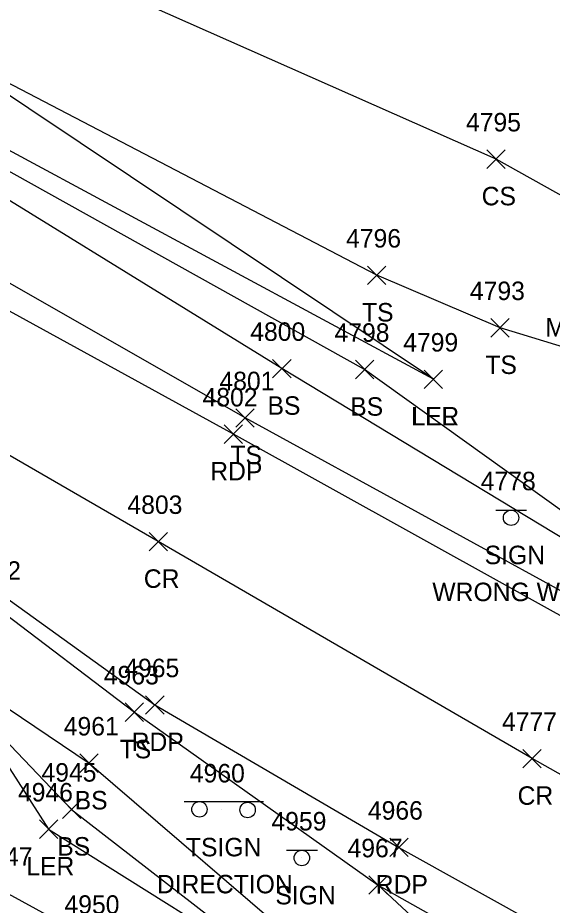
# Model space of a CAD drawing. Extents: x 1462089 to 1464015, y 730534 to 736144.
# Drawn here: x 1462462.9 to 1462520.7, y 731687.6 to 731783.6 of the extents above; entities that cross this region are included whole.
import ezdxf

# ---------------------------------------------------------------- set-up
doc = ezdxf.new("R2010")
doc.units = 0
for name, color, linetype in [('L_A', 7, 'Continuous'), ('L_C', 7, 'Continuous'), ('L_I', 7, 'Continuous'), ('L_TIC', 7, 'Continuous'), ('LARO', 7, 'Continuous'), ('LAWA', 7, 'Continuous'), ('LELB', 7, 'Continuous'), ('P_A', 7, 'Continuous'), ('P_I', 7, 'Continuous'), ('P_TIC', 7, 'Continuous'), ('PET', 7, 'Continuous'), ('PRC', 7, 'Continuous'), ('S_A', 7, 'Continuous'), ('S_C', 7, 'Continuous'), ('S_I', 7, 'Continuous'), ('SSGN', 7, 'Continuous')]:
    doc.layers.add(name, color=color, linetype=linetype)

msp = doc.modelspace()

# ---------------------------------------------------------------- linework, layer by layer
at = {"layer": 'L_TIC'}
for points in [[(1462513.667, 731767.347), (1462515.667, 731769.347)], [(1462515.667, 731767.347), (1462513.667, 731769.347)], [(1462500.746, 731754.776), (1462502.746, 731756.776)], [(1462502.746, 731754.776), (1462500.746, 731756.776)], [(1462514.094, 731749.097), (1462516.094, 731751.097)], [(1462516.094, 731749.097), (1462514.094, 731751.097)], [(1462490.48, 731744.682), (1462492.48, 731746.682)], [(1462492.48, 731744.682), (1462490.48, 731746.682)], [(1462499.438, 731744.58), (1462501.438, 731746.58)], [(1462501.438, 731744.58), (1462499.438, 731746.58)], [(1462506.883, 731743.526), (1462508.883, 731745.526)], [(1462508.883, 731743.526), (1462506.883, 731745.526)], [(1462506.883, 731743.526), (1462508.883, 731745.526)], [(1462508.883, 731743.526), (1462506.883, 731745.526)], [(1462486.495, 731739.341), (1462488.495, 731741.341)], [(1462488.495, 731739.341), (1462486.495, 731741.341)], [(1462474.515, 731707.509), (1462476.515, 731709.509)], [(1462476.515, 731707.509), (1462474.515, 731709.509)], [(1462469.607, 731701.978), (1462471.607, 731703.978)], [(1462471.607, 731701.978), (1462469.607, 731703.978)], [(1462467.72, 731696.986), (1462469.72, 731698.986)], [(1462469.72, 731696.986), (1462467.72, 731698.986)], [(1462465.227, 731694.84), (1462467.227, 731696.84)], [(1462467.227, 731694.84), (1462465.227, 731696.84)], [(1462500.897, 731688.799), (1462502.897, 731690.799)], [(1462502.897, 731688.799), (1462500.897, 731690.799)], [(1462500.897, 731688.799), (1462502.897, 731690.799)], [(1462502.897, 731688.799), (1462500.897, 731690.799)]]:
    msp.add_lwpolyline(points, dxfattribs=at)
at = {"layer": 'LARO'}
for points in [[(1462507.883, 731744.526), (1462450.311, 731775.549), (1462421.09, 731792.024), (1462383.147, 731817.281), (1462343.026, 731835.208), (1462330.229, 731836.787), (1462309.433, 731850.012), (1462291.708, 731856.717), (1462287.228, 731867.121), (1462273.226, 731873.688), (1462237.681, 731889.417), (1462235.77, 731893.242), (1462219.832, 731900.017)], [(1462507.883, 731744.526), (1462453.165, 731781.101), (1462424.336, 731796.043), (1462385.136, 731822.278)], [(1462346.484, 731772.245), (1462377.204, 731754.639), (1462387.4, 731743.258), (1462405.336, 731739.989), (1462422.595, 731728.101), (1462430.525, 731721.568), (1462436.62, 731722.191), (1462456.917, 731710.315), (1462466.227, 731695.84), (1462493.617, 731678.674), (1462505.155, 731669.137), (1462520.606, 731652.722), (1462532.459, 731644.31), (1462542.472, 731620.329), (1462550.678, 731609.71), (1462554.342, 731599.778), (1462565.778, 731588.089), (1462568.931, 731580.005), (1462570.713, 731566.112), (1462578.995, 731548.691), (1462583.025, 731541.222), (1462579.132, 731509.105)]]:
    msp.add_lwpolyline(points, dxfattribs=at)
at = {"layer": 'LAWA'}
msp.add_lwpolyline([(1462353.486, 731759.008), (1462368.091, 731753.052), (1462369.061, 731740.918), (1462384.402, 731732.963), (1462402.803, 731736.533), (1462419.775, 731723.669), (1462429.629, 731717.395), (1462437.688, 731715.11), (1462449.892, 731706.469), (1462461.801, 731688.892), (1462471.295, 731683.685), (1462488.007, 731676.157), (1462499.088, 731668.041), (1462511.531, 731650.799), (1462524.054, 731638.685), (1462541.013, 731619.326), (1462554.07, 731597.956), (1462563.813, 731586.287), (1462560.655, 731583.026), (1462552.367, 731581.915), (1462545.438, 731587.026), (1462537.068, 731601.683)], dxfattribs=at)
at = {"layer": 'LELB'}
for points in [[(1462569.373, 731706.836), (1462531.677, 731726.05), (1462524.25, 731728.513), (1462500.438, 731745.58), (1462450.22, 731773.53), (1462419.067, 731790.785), (1462380.711, 731813.21), (1462346.75, 731832.402), (1462330.229, 731836.787), (1462307.978, 731847.83), (1462291.708, 731856.717), (1462268.537, 731871.03), (1462237.681, 731889.417), (1462219.832, 731900.017)], [(1462613.389, 731679.505), (1462598.398, 731686.466), (1462567.895, 731701.604), (1462529.842, 731722.48), (1462491.48, 731745.682), (1462449.545, 731771.505), (1462417.875, 731788.806), (1462379.799, 731809.964), (1462344.574, 731829.112), (1462328.673, 731833.317), (1462305.701, 731845.218), (1462269.244, 731870.049), (1462218.826, 731891.548)], [(1462622.282, 731670.344), (1462611.597, 731673.466), (1462596.946, 731683.413), (1462565.157, 731698.96), (1462527.268, 731718.561), (1462487.495, 731740.341), (1462442.582, 731766.007), (1462413.525, 731781.645), (1462376.484, 731802.594), (1462341.982, 731823.057), (1462326.973, 731829.387), (1462303.274, 731841.823), (1462263.65, 731864.108), (1462214.584, 731889.972)], [(1462199.973, 731862.797), (1462226.522, 731848.633), (1462244.469, 731839.44), (1462279.961, 731820.277), (1462307.49, 731805.659), (1462330.44, 731793.577), (1462345.388, 731783.622), (1462390.349, 731759.437), (1462428.457, 731739.343), (1462460.592, 731719.83), (1462475.515, 731708.509), (1462501.897, 731689.799), (1462542.27, 731667.043), (1462570.627, 731642.981), (1462603.035, 731612.581), (1462606.866, 731588.462), (1462599.353, 731546.54), (1462591.287, 731500.049)], [(1462196.85, 731857.082), (1462222.521, 731842.68), (1462241.449, 731834.045), (1462277.078, 731814.636), (1462306.352, 731803.064), (1462327.991, 731787.746), (1462342.712, 731777.977), (1462385.977, 731753.494), (1462425.739, 731732.543), (1462438.297, 731724.765), (1462470.607, 731702.978), (1462495.486, 731681.644), (1462507.864, 731671.1)], [(1462668.473, 731803.868), (1462656.865, 731782.592), (1462655.498, 731767.846), (1462649.125, 731748.938), (1462650.965, 731740.522), (1462621.612, 731736.033), (1462598.03, 731743.567), (1462589.95, 731741.921), (1462565.508, 731743.381), (1462542.968, 731752.55), (1462514.667, 731768.347), (1462458.963, 731793.012)], [(1462654.346, 731747.3), (1462650.965, 731740.522), (1462643.338, 731714.062), (1462633.462, 731696.87), (1462607.502, 731713.567), (1462602.87, 731717.844), (1462590.973, 731719.946), (1462562.392, 731731.187), (1462539.589, 731742.632), (1462515.094, 731750.097), (1462501.746, 731755.776), (1462453.165, 731781.101)], [(1462456.917, 731710.315), (1462468.72, 731697.986), (1462493.617, 731678.674)], [(1462501.897, 731689.799), (1462536.038, 731658.093), (1462556.009, 731634.101), (1462578.427, 731594.254), (1462586.04, 731564.762), (1462589.678, 731543.502), (1462586.226, 731501.088), (1462585.38, 731483.091)]]:
    msp.add_lwpolyline(points, dxfattribs=at)
at = {"layer": 'P_TIC'}
for points in [[(1462485.234, 731737.583), (1462487.234, 731739.583)], [(1462487.234, 731737.583), (1462485.234, 731739.583)], [(1462477.101, 731725.956), (1462479.101, 731727.956)], [(1462479.101, 731725.956), (1462477.101, 731727.956)], [(1462476.729, 731708.286), (1462478.729, 731710.286)], [(1462478.729, 731708.286), (1462476.729, 731710.286)], [(1462517.562, 731702.479), (1462519.562, 731704.479)], [(1462519.562, 731702.479), (1462517.562, 731704.479)], [(1462503.154, 731692.872), (1462505.154, 731694.872)], [(1462505.154, 731692.872), (1462503.154, 731694.872)]]:
    msp.add_lwpolyline(points, dxfattribs=at)
at = {"layer": 'PET'}
for points in [[(1462649.924, 731672.978), (1462648.622, 731670.018), (1462644.733, 731666.506), (1462640.658, 731665.438), (1462632.189, 731665.686), (1462627.652, 731666.299), (1462622.43, 731667.797), (1462610.356, 731672.438), (1462596.858, 731679.698), (1462592.966, 731681.826), (1462560.829, 731698.765), (1462526.137, 731716.423), (1462486.234, 731738.583), (1462441.378, 731763.202), (1462411.696, 731779.205), (1462374.605, 731799.478), (1462337.978, 731819.635), (1462300.361, 731839.362), (1462261.238, 731860.693), (1462212.493, 731887.257)], [(1462201.656, 731866.043), (1462245.703, 731842.087), (1462281.75, 731822.984), (1462308.734, 731808.187), (1462347.652, 731787.037), (1462392.209, 731761.837), (1462429.222, 731740.598), (1462448.896, 731730.041), (1462477.729, 731709.286), (1462504.154, 731693.872), (1462543.73, 731671.863), (1462578.876, 731652.667), (1462581.934, 731651.196), (1462611.072, 731634.393), (1462616.428, 731629.037), (1462620.383, 731622.699), (1462623.597, 731614.859), (1462625.47, 731606.659), (1462626.295, 731597.635), (1462624.657, 731584.618)]]:
    msp.add_lwpolyline(points, dxfattribs=at)
at = {"layer": 'PRC'}
msp.add_lwpolyline([(1462639.27, 731636.282), (1462599.113, 731658.268), (1462566.099, 731677.208), (1462552.1, 731684.602), (1462518.562, 731703.479), (1462478.101, 731726.956), (1462435.457, 731751.62), (1462405.08, 731768.891), (1462368.877, 731789.488), (1462331.312, 731809.521), (1462292.586, 731830.435), (1462255.308, 731850.413), (1462206.41, 731876.974)], dxfattribs=at)
at = {"layer": 'SSGN'}
for p, q in [((1462514.642, 731730.37), (1462517.975, 731730.37)), ((1462516.289, 731729.537), (1462516.289, 731729.537)), ((1462480.896, 731698.821), (1462489.494, 731698.821)), ((1462484.919, 731697.918), (1462484.919, 731697.918)), ((1462491.991, 731693.556), (1462495.325, 731693.556)), ((1462493.638, 731692.723), (1462493.638, 731692.723))]:
    msp.add_line(p, q, dxfattribs=at)
for centre in [(1462516.289, 731729.537), (1462482.558, 731697.988), (1462487.772, 731697.918), (1462493.638, 731692.723)]:
    msp.add_circle(centre, 0.833, dxfattribs=at)

# ---------------------------------------------------------------- texts
at = {"layer": 'L_A'}
for s, p in [('CS', (1462513.108, 731763.347)), ('TS', (1462500.155, 731750.776)), ('TS', (1462513.504, 731745.097)), ('BS', (1462489.921, 731740.682)), ('BS', (1462498.879, 731740.58)), ('LER', (1462505.466, 731739.526)), ('LEL', (1462505.521, 731739.526)), ('TS', (1462485.905, 731735.341)), ('TS', (1462473.925, 731703.509)), ('BS', (1462469.048, 731697.978)), ('BS', (1462467.161, 731692.986)), ('LER', (1462463.81, 731690.84))]:
    msp.add_text(s, height=2, dxfattribs=at).set_placement(p)
at = {"layer": 'L_C'}
msp.add_text('M.ELM', height=2, dxfattribs=at).set_placement((1462519.998, 731749.152))
at = {"layer": 'L_I'}
for s, p in [('4795', (1462511.407, 731771.347)), ('4796', (1462498.431, 731758.776)), ('4793', (1462511.834, 731753.097)), ('4800', (1462488.055, 731748.682)), ('4798', (1462497.179, 731748.58)), ('4799', (1462504.616, 731747.526)), ('4799', (1462504.616, 731747.526)), ('4801', (1462484.724, 731743.341)), ('4962', (1462457.285, 731722.83)), ('4963', (1462472.208, 731711.509)), ('4961', (1462467.867, 731705.978)), ('4945', (1462465.46, 731700.986)), ('4946', (1462462.912, 731698.84)), ('4967', (1462498.59, 731692.799)), ('4967', (1462498.59, 731692.799)), ('4947', (1462458.541, 731691.892)), ('4950', (1462467.949, 731686.685))]:
    msp.add_text(s, height=2, dxfattribs=at).set_placement(p)
at = {"layer": 'P_A'}
for s, p in [('RDP', (1462483.723, 731733.583)), ('CR', (1462476.534, 731721.956)), ('RDP', (1462475.217, 731704.286)), ('CR', (1462516.995, 731698.479)), ('RDP', (1462501.642, 731688.872))]:
    msp.add_text(s, height=2, dxfattribs=at).set_placement(p)
at = {"layer": 'P_I'}
for s, p in [('4802', (1462482.896, 731741.583)), ('4803', (1462474.763, 731729.956)), ('4965', (1462474.422, 731712.286)), ('4777', (1462515.302, 731706.479)), ('4966', (1462500.792, 731696.872))]:
    msp.add_text(s, height=2, dxfattribs=at).set_placement(p)
at = {"layer": 'S_A'}
for s, p in [('SIGN', (1462513.427, 731724.517)), ('TSIGN', (1462481.094, 731692.9)), ('SIGN', (1462490.776, 731687.703))]:
    msp.add_text(s, height=2, dxfattribs=at).set_placement(p)
at = {"layer": 'S_C'}
for s, p in [('WRONG WAY', (1462507.765, 731720.517)), ('DIRECTION', (1462477.945, 731688.9))]:
    msp.add_text(s, height=2, dxfattribs=at).set_placement(p)
at = {"layer": 'S_I'}
for s, p in [('4778', (1462513.009, 731732.517)), ('4960', (1462481.52, 731700.9)), ('4959', (1462490.351, 731695.703))]:
    msp.add_text(s, height=2, dxfattribs=at).set_placement(p)

doc.saveas('drawing.dxf')
